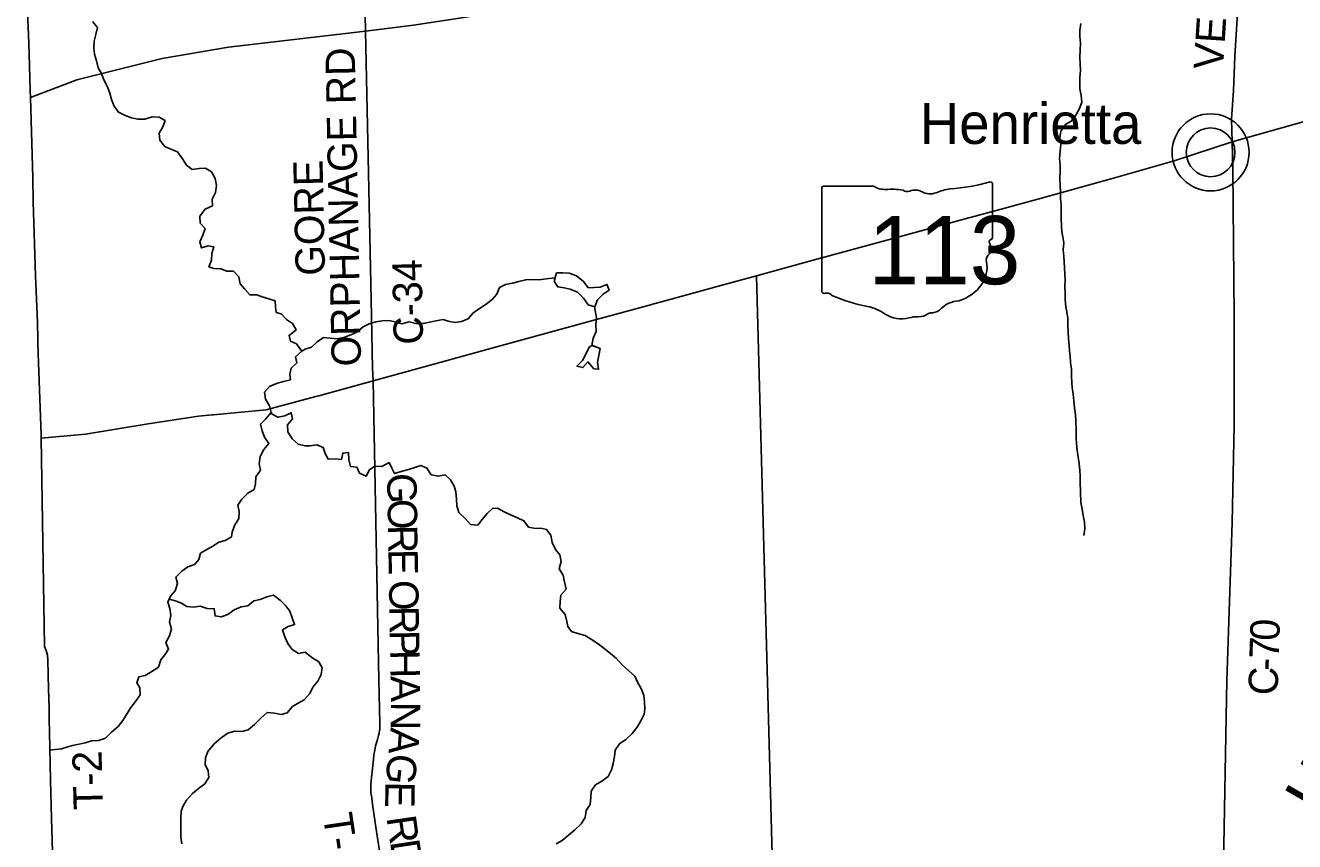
# Model space of a CAD drawing. Extents: x 1857828 to 2277390, y 930619 to 1324581.
# Drawn here: x 2011129 to 2024079, y 1210395 to 1218721 of the extents above; entities that cross this region are included whole.
import ezdxf

# ---------------------------------------------------------------- set-up
doc = ezdxf.new("R2010")
doc.units = 0
for name, color, linetype in [('GM_X_Adjacent_County', 7, 'Continuous'), ('GM_X_County', 7, 'Continuous'), ('GM_X_County_Road', 7, 'Continuous'), ('GM_X_County_Road_Text', 7, 'Continuous'), ('GM_X_Interstate_Route', 7, 'Continuous'), ('GM_X_Minor_Lake', 7, 'Continuous'), ('GM_X_Minor_River', 7, 'Continuous'), ('GM_X_Minor_River_Text', 7, 'Continuous'), ('GM_X_State_Location', 7, 'Continuous'), ('GM_X_State_Route', 7, 'Continuous'), ('GM_X_State_Shield', 7, 'Continuous'), ('GM_X_Township', 7, 'Continuous'), ('GM_X_Township_Road', 7, 'Continuous'), ('GM_X_Township_Road_Text', 7, 'Continuous'), ('GM_X_Unincorporated', 7, 'Continuous'), ('GM_X_Unincorporated_Location', 7, 'Continuous'), ('GM_X_Unincorporated_Text', 7, 'Continuous')]:
    doc.layers.add(name, color=color, linetype=linetype)

msp = doc.modelspace()

# ---------------------------------------------------------------- linework, layer by layer
at = {"layer": 'GM_X_Adjacent_County'}
msp.add_lwpolyline([(2011407, 1210171), (2011395, 1210630), (2011384, 1211023), (2011375, 1211511), (2011371, 1211642), (2011370, 1211756), (2011363, 1211953), (2011357, 1212247), (2011353, 1212296), (2011340, 1212345), (2011322, 1212386), (2011290, 1214511), (2011289, 1214545), (2011262, 1215280), (2011261, 1215312), (2011260, 1215348), (2011251, 1215690), (2011232, 1216166), (2011209, 1216921), (2011204, 1217167), (2011181, 1217987), (2011179, 1218057), (2011168, 1218430), (2011162, 1218627), (2011143, 1219004)], dxfattribs=at)
at = {"layer": 'GM_X_County'}
msp.add_lwpolyline([(2011407, 1210171), (2011395, 1210630), (2011384, 1211023), (2011375, 1211511), (2011371, 1211642), (2011370, 1211756), (2011363, 1211953), (2011357, 1212247), (2011353, 1212296), (2011340, 1212345), (2011322, 1212386), (2011290, 1214511), (2011289, 1214545), (2011262, 1215280), (2011261, 1215312), (2011260, 1215348), (2011251, 1215690), (2011232, 1216166), (2011209, 1216921), (2011204, 1217167), (2011181, 1217987), (2011179, 1218057), (2011168, 1218430), (2011162, 1218627), (2011143, 1219004)], dxfattribs=at)
at = {"layer": 'GM_X_County_Road'}
for points in [[(2023441, 1217534), (2023437, 1217766), (2023455, 1218056), (2023470, 1218404), (2023503, 1218957), (2023573, 1219969), (2023641, 1220954), (2023687, 1221526), (2023683, 1221555), (2023710, 1221840)], [(2014677, 1215094), (2014672, 1215225), (2014657, 1215925), (2014600, 1218663), (2014592, 1218991), (2014585, 1219243), (2014583, 1219482), (2014585, 1219586), (2014593, 1219670), (2014603, 1219745), (2014619, 1219831), (2014639, 1219897), (2014663, 1219947), (2014735, 1220060), (2014835, 1220164), (2014896, 1220256), (2014942, 1220391), (2014973, 1220507), (2014994, 1220615), (2014994, 1220740), (2015003, 1220974), (2014996, 1221129)], [(2023292, 1207473), (2023295, 1208322), (2023354, 1210168), (2023387, 1212040), (2023442, 1213651), (2023461, 1214644), (2023461, 1215754), (2023450, 1217251), (2023441, 1217534)]]:
    msp.add_lwpolyline(points, dxfattribs=at)
at = {"layer": 'GM_X_Interstate_Route'}
msp.add_lwpolyline([(2011181, 1217987), (2011653, 1218165), (2012525, 1218383), (2013202, 1218499), (2014600, 1218663), (2015089, 1218725), (2015559, 1218795), (2015872, 1218847), (2016490, 1218976), (2017209, 1219152), (2017970, 1219376), (2018763, 1219652), (2019792, 1220072), (2020127, 1220226), (2020366, 1220343), (2021394, 1220875), (2022678, 1221552), (2023735, 1222109), (2024759, 1222650)], dxfattribs=at)
at = {"layer": 'GM_X_Minor_Lake'}
for points in [[(2017063, 1216078), (2016994, 1216052), (2016931, 1216049), (2016871, 1216043), (2016822, 1216110), (2016751, 1216168), (2016677, 1216193), (2016612, 1216198), (2016548, 1216196), (2016527, 1216127)], [(2016527, 1216127), (2016527, 1216105), (2016560, 1216053), (2016626, 1216044), (2016689, 1216029), (2016761, 1215999), (2016824, 1215938), (2016871, 1215872), (2016938, 1215849), (2016965, 1215921), (2017023, 1215980), (2017086, 1216021), (2017063, 1216078)], [(2016527, 1216127), (2016527, 1216105), (2016560, 1216053), (2016626, 1216044), (2016689, 1216029), (2016761, 1215999), (2016824, 1215938), (2016871, 1215872), (2016938, 1215849), (2016965, 1215921), (2017023, 1215980), (2017086, 1216021), (2017062, 1216081)], [(2016910, 1215457), (2016880, 1215439), (2016851, 1215374), (2016813, 1215302), (2016756, 1215245), (2016818, 1215230), (2016868, 1215288), (2016929, 1215219)], [(2016910, 1215457), (2016880, 1215439), (2016851, 1215374), (2016813, 1215302), (2016756, 1215245), (2016818, 1215230), (2016868, 1215288), (2016929, 1215219)], [(2016929, 1215219), (2016977, 1215213), (2016966, 1215285), (2016981, 1215354), (2016993, 1215426), (2016909, 1215458)], [(2016929, 1215219), (2016977, 1215213), (2016966, 1215285), (2016981, 1215354), (2016993, 1215426), (2016910, 1215457)]]:
    msp.add_lwpolyline(points, dxfattribs=at)
at = {"layer": 'GM_X_Minor_River'}
for points in [[(2011815, 1218761), (2011866, 1218700), (2011847, 1218627), (2011829, 1218559), (2011826, 1218497), (2011835, 1218428), (2011854, 1218360), (2011871, 1218290), (2011904, 1218229), (2011928, 1218167), (2011967, 1218095), (2011990, 1218031), (2012007, 1217965), (2012036, 1217897), (2012077, 1217837), (2012141, 1217806), (2012210, 1217779), (2012276, 1217765), (2012349, 1217766), (2012421, 1217789), (2012493, 1217784), (2012554, 1217750), (2012530, 1217688), (2012493, 1217623), (2012502, 1217551), (2012553, 1217486), (2012613, 1217460), (2012680, 1217431), (2012731, 1217359), (2012772, 1217296), (2012830, 1217252), (2012901, 1217261), (2012967, 1217264), (2013028, 1217226), (2013066, 1217160), (2013079, 1217088), (2013070, 1217016), (2013033, 1216949), (2013038, 1216881), (2012962, 1216846), (2012910, 1216775), (2012913, 1216703), (2012962, 1216648), (2012940, 1216581), (2012907, 1216515), (2012926, 1216451), (2012994, 1216471), (2013050, 1216462), (2013031, 1216394), (2013028, 1216327), (2013002, 1216259), (2013053, 1216243), (2013123, 1216238), (2013184, 1216215), (2013252, 1216214), (2013307, 1216156), (2013320, 1216086), (2013369, 1216030), (2013419, 1215973), (2013490, 1215974), (2013546, 1215954), (2013613, 1215933), (2013677, 1215910), (2013680, 1215851), (2013687, 1215793)], [(2021898, 1218739), (2021889, 1218671), (2021889, 1218607), (2021894, 1218539), (2021891, 1218470), (2021888, 1218396), (2021891, 1218330), (2021895, 1218264), (2021888, 1218191), (2021887, 1218123), (2021887, 1218073), (2021900, 1218005), (2021907, 1217937), (2021886, 1217872), (2021846, 1217804), (2021801, 1217743), (2021741, 1217710), (2021693, 1217641), (2021684, 1217577), (2021695, 1217505), (2021688, 1217437), (2021681, 1217364), (2021687, 1217296), (2021686, 1217230), (2021685, 1217158), (2021688, 1217087), (2021690, 1217025), (2021691, 1216955), (2021698, 1216889), (2021697, 1216817), (2021698, 1216748), (2021700, 1216678), (2021705, 1216614), (2021716, 1216564)], [(2021716, 1216564), (2021724, 1216502), (2021717, 1216432), (2021724, 1216364), (2021729, 1216313), (2021733, 1216249), (2021736, 1216179), (2021739, 1216127), (2021736, 1216057), (2021738, 1215993), (2021737, 1215924), (2021746, 1215850), (2021755, 1215800), (2021765, 1215730), (2021766, 1215662), (2021772, 1215525), (2021780, 1215461), (2021783, 1215397), (2021790, 1215347), (2021793, 1215281), (2021803, 1215213), (2021802, 1215151), (2021807, 1215076), (2021809, 1215026), (2021820, 1214960), (2021825, 1214890), (2021832, 1214820), (2021843, 1214748), (2021847, 1214698), (2021849, 1214583), (2021851, 1214515), (2021854, 1214453), (2021859, 1214389), (2021872, 1214317), (2021881, 1214251), (2021887, 1214180), (2021890, 1214128), (2021891, 1214064), (2021899, 1213854), (2021910, 1213785), (2021923, 1213721), (2021937, 1213655), (2021940, 1213587), (2021927, 1213519)], [(2013948, 1215397), (2013984, 1215417), (2014048, 1215438), (2014106, 1215493), (2014171, 1215536), (2014238, 1215531), (2014310, 1215524), (2014378, 1215538), (2014450, 1215565), (2014510, 1215592), (2014576, 1215645), (2014638, 1215678), (2014706, 1215697), (2014770, 1215707), (2014842, 1215710), (2014911, 1215693), (2014971, 1215678), (2015043, 1215697), (2015112, 1215681), (2015186, 1215682), (2015254, 1215695), (2015318, 1215706), (2015391, 1215721), (2015441, 1215703), (2015513, 1215692), (2015580, 1215701), (2015646, 1215728), (2015695, 1215786), (2015763, 1215835), (2015831, 1215878), (2015892, 1215925), (2015938, 1215980), (2015967, 1216046), (2016029, 1216079), (2016099, 1216092), (2016165, 1216109), (2016234, 1216126), (2016302, 1216128), (2016370, 1216125), (2016444, 1216136), (2016533, 1216146)], [(2016937, 1215849), (2016955, 1215737), (2016950, 1215668), (2016951, 1215600), (2016923, 1215530), (2016910, 1215457)], [(2013687, 1215793), (2013737, 1215780), (2013794, 1215722), (2013855, 1215679), (2013891, 1215615), (2013820, 1215558), (2013832, 1215500), (2013895, 1215474)], [(2013895, 1215474), (2013948, 1215397), (2013886, 1215342), (2013899, 1215278), (2013842, 1215225), (2013828, 1215165), (2013833, 1215107), (2013761, 1215088), (2013691, 1215069), (2013621, 1215036), (2013569, 1214981), (2013580, 1214909), (2013621, 1214841), (2013638, 1214771), (2013578, 1214704), (2013527, 1214654), (2013546, 1214586), (2013570, 1214522), (2013611, 1214456), (2013560, 1214395), (2013524, 1214323), (2013513, 1214250), (2013526, 1214184), (2013479, 1214117), (2013475, 1214045), (2013462, 1213987), (2013398, 1213948), (2013337, 1213889), (2013295, 1213826), (2013310, 1213762), (2013305, 1213690), (2013261, 1213621), (2013240, 1213553), (2013230, 1213503), (2013167, 1213466), (2013103, 1213449), (2013041, 1213410), (2012979, 1213375), (2012917, 1213336), (2012898, 1213272), (2012854, 1213221), (2012786, 1213197), (2012724, 1213154), (2012663, 1213093), (2012682, 1213027), (2012656, 1212954), (2012609, 1212898), (2012583, 1212837), (2012604, 1212773), (2012613, 1212701), (2012598, 1212633), (2012618, 1212567), (2012599, 1212494), (2012562, 1212426), (2012589, 1212358), (2012553, 1212299), (2012510, 1212248), (2012486, 1212176), (2012419, 1212131), (2012351, 1212090), (2012285, 1212075), (2012267, 1212015), (2012298, 1211963), (2012299, 1211891), (2012251, 1211824), (2012206, 1211763), (2012123, 1211630), (2012075, 1211569), (2012008, 1211510), (2011946, 1211451), (2011876, 1211426), (2011806, 1211422), (2011740, 1211403), (2011678, 1211390), (2011610, 1211375), (2011560, 1211361), (2011496, 1211340), (2011371, 1211328)], [(2013638, 1214771), (2013648, 1214757), (2013705, 1214724), (2013775, 1214737), (2013841, 1214770), (2013853, 1214708), (2013802, 1214647), (2013805, 1214575), (2013850, 1214505), (2013911, 1214448), (2013983, 1214432), (2014033, 1214431), (2014102, 1214442), (2014168, 1214414), (2014187, 1214354), (2014218, 1214297), (2014288, 1214301), (2014354, 1214294), (2014366, 1214358), (2014426, 1214363), (2014429, 1214291), (2014445, 1214223), (2014512, 1214214), (2014537, 1214152), (2014605, 1214122), (2014641, 1214189), (2014695, 1214224), (2014767, 1214221), (2014839, 1214262), (2014869, 1214206), (2014896, 1214150), (2014964, 1214169), (2015038, 1214192), (2015102, 1214212), (2015164, 1214233), (2015225, 1214204), (2015270, 1214138), (2015342, 1214123), (2015411, 1214136), (2015467, 1214086), (2015502, 1214022), (2015521, 1213963), (2015526, 1213890), (2015531, 1213822), (2015551, 1213754), (2015618, 1213687), (2015669, 1213631), (2015744, 1213624), (2015789, 1213681), (2015839, 1213743), (2015894, 1213794), (2015945, 1213797), (2016013, 1213760), (2016080, 1213728), (2016149, 1213699), (2016215, 1213668), (2016262, 1213604), (2016335, 1213589), (2016387, 1213591), (2016447, 1213578), (2016490, 1213520), (2016503, 1213448), (2016536, 1213376), (2016583, 1213319), (2016596, 1213251), (2016576, 1213178), (2016617, 1213112), (2016628, 1213044), (2016647, 1212972), (2016593, 1212910), (2016586, 1212845), (2016581, 1212777), (2016636, 1212711), (2016655, 1212641), (2016663, 1212591), (2016702, 1212538), (2016767, 1212518), (2016839, 1212499), (2016906, 1212458), (2016973, 1212412), (2017035, 1212365), (2017098, 1212313), (2017161, 1212264), (2017218, 1212200), (2017281, 1212139), (2017346, 1212082), (2017375, 1212020), (2017414, 1211950), (2017439, 1211884), (2017447, 1211816), (2017448, 1211748), (2017441, 1211695), (2017409, 1211627), (2017372, 1211564), (2017320, 1211499), (2017257, 1211438), (2017191, 1211392), (2017146, 1211327), (2017140, 1211263), (2017127, 1211192), (2017110, 1211126)], [(2012596, 1212868), (2012647, 1212854), (2012714, 1212831), (2012777, 1212793), (2012841, 1212786), (2012911, 1212797), (2012984, 1212773), (2013056, 1212770), (2013065, 1212698), (2013125, 1212687), (2013195, 1212712), (2013259, 1212759), (2013329, 1212790), (2013397, 1212800), (2013461, 1212851), (2013525, 1212866), (2013591, 1212891), (2013659, 1212908), (2013730, 1212856), (2013787, 1212799), (2013826, 1212745), (2013852, 1212677), (2013875, 1212609), (2013811, 1212588), (2013751, 1212554), (2013776, 1212484), (2013805, 1212416), (2013852, 1212356), (2013917, 1212313), (2013983, 1212326), (2014050, 1212274), (2014123, 1212229), (2014157, 1212167), (2014148, 1212099), (2014111, 1212032), (2014061, 1211969), (2014030, 1211905), (2013972, 1211840), (2013904, 1211803), (2013853, 1211772), (2013801, 1211710), (2013737, 1211693), (2013669, 1211706), (2013594, 1211713), (2013531, 1211656), (2013467, 1211591), (2013403, 1211534), (2013337, 1211520), (2013265, 1211521), (2013195, 1211500), (2013127, 1211453), (2013056, 1211392), (2012990, 1211315), (2012967, 1211250), (2012964, 1211182), (2012994, 1211118), (2012999, 1211050), (2012958, 1210984), (2012894, 1210937), (2012834, 1210886), (2012773, 1210819), (2012735, 1210752), (2012718, 1210702), (2012713, 1210646), (2012715, 1210439), (2012724, 1210373)], [(2017110, 1211126), (2017076, 1211061), (2017011, 1211012), (2016945, 1210973), (2016903, 1210911), (2016898, 1210846), (2016893, 1210774), (2016849, 1210713), (2016840, 1210641), (2016801, 1210576), (2016735, 1210516), (2016669, 1210461), (2016606, 1210406), (2016546, 1210371)]]:
    msp.add_lwpolyline(points, dxfattribs=at)
at = {"layer": 'GM_X_State_Route'}
for points in [[(2021046, 1216838), (2021496, 1216960), (2022255, 1217171), (2022851, 1217340), (2023441, 1217534), (2025760, 1218185)], [(2017522, 1215875), (2017528, 1215877), (2017620, 1215902), (2018226, 1216067), (2018589, 1216167), (2019129, 1216316), (2020044, 1216564), (2020718, 1216748), (2021046, 1216838)], [(2014123, 1214944), (2014677, 1215094), (2015297, 1215265), (2015985, 1215457), (2016866, 1215696), (2017522, 1215875)], [(2013048, 1214749), (2013298, 1214772), (2013585, 1214800), (2014093, 1214936), (2014119, 1214943), (2014123, 1214944)], [(2011290, 1214511), (2011743, 1214550), (2012381, 1214656), (2012895, 1214735), (2013036, 1214748), (2013048, 1214749)]]:
    msp.add_lwpolyline(points, dxfattribs=at)
at = {"layer": 'GM_X_State_Shield'}
for p, q in [((2019255, 1217063), (2019255, 1216006)), ((2019782, 1217081), (2019272, 1217081)), ((2020995, 1216554), (2020995, 1217107)), ((2020995, 1216555), (2020995, 1216554))]:
    msp.add_line(p, q, dxfattribs=at)
for centre, major_axis, start_param, end_param in [((2020375, 1218521), (1845, 0), 4.814394, 5.042369), ((2020976, 1217109), (19.4, 0), 6.141152, 7.989035), ((2019275, 1217065), (20.2, 0), 1.712693, 3.28349), ((2019903, 1217204), (196, 0), 4.042523, 4.731795), ((2019968, 1216488), (702, 0), 1.404758, 1.657858), ((2020127, 1217070), (56.4, 0), 3.836095, 5.185415), ((2020210, 1216948), (117, 0), 0.950623, 2.079405), ((2020361, 1217116), (141, 0), 4.081561, 5.145723), ((2020611, 1216758), (371, 0), 1.699011, 2.107814), ((2020991, 1216514), (30, 0), 1.883978, 3.671073), ((2020800, 1216444), (180, 0), 5.934695, 6.695948), ((2020974, 1216552), (20.7, 0), 5.05454, 6.418171), ((2021064, 1216323), (131, 0), 2.387724, 3.262537), ((2020479, 1216253), (462, 0), 5.101752, 6.440018), ((2019275, 1216004), (20.3, 0), 3.00124, 4.508301), ((2019278, 1216112), (155, 0), 4.665946, 4.897461), ((2019310, 1215945), (56, 0), 0.519207, 1.627899), ((2020016, 1216895), (1333, 0), 4.195997, 4.488961), ((2019619, 1215531), (417, 0), 0.823519, 1.323587), ((2020353, 1215904), (149, 0), 4.937069, 5.64225), ((2020673, 1215709), (253, 0), 1.647645, 2.488434), ((2020070, 1215940), (265, 0), 4.026481, 4.996735), ((2020223, 1215575), (217, 0), 1.495662, 1.94098), ((2020242, 1215861), (141, 0), 4.691044, 5.507374), ((2020370, 1215758), (39.7, 0), 1.147584, 2.315152)]:
    msp.add_ellipse(centre, major_axis=major_axis, ratio=0.8, start_param=start_param, end_param=end_param, dxfattribs=at)
at = {"layer": 'GM_X_Township'}
msp.add_lwpolyline([(2011407, 1210171), (2011395, 1210630), (2011384, 1211023), (2011375, 1211511), (2011371, 1211642), (2011370, 1211756), (2011363, 1211953), (2011357, 1212247), (2011353, 1212296), (2011340, 1212345), (2011322, 1212386), (2011290, 1214511), (2011289, 1214545), (2011262, 1215280), (2011261, 1215312), (2011260, 1215348), (2011251, 1215690), (2011232, 1216166), (2011209, 1216921), (2011204, 1217167), (2011181, 1217987), (2011179, 1218057), (2011168, 1218430), (2011162, 1218627), (2011143, 1219004)], dxfattribs=at)
at = {"layer": 'GM_X_Township_Road'}
for points in [[(2011260, 1215348), (2011251, 1215690), (2011232, 1216166), (2011209, 1216921), (2011204, 1217167), (2011181, 1217987), (2011179, 1218057), (2011168, 1218430), (2011162, 1218627), (2011143, 1219004), (2011133, 1219168), (2011130, 1219408), (2011129, 1219455), (2011130, 1219493), (2011133, 1219540), (2011136, 1219561)], [(2018774, 1209256), (2018589, 1216167)], [(2011261, 1215312), (2011260, 1215348)], [(2011290, 1214511), (2011289, 1214545), (2011262, 1215280), (2011261, 1215312)], [(2014858, 1209553), (2014788, 1209985), (2014752, 1210236), (2014716, 1210473), (2014683, 1210681), (2014669, 1210777), (2014663, 1210837), (2014659, 1210863), (2014655, 1210892), (2014653, 1210928), (2014655, 1210980), (2014661, 1211050), (2014679, 1211234), (2014685, 1211281), (2014693, 1211327), (2014701, 1211371), (2014721, 1211437), (2014733, 1211477), (2014738, 1211503), (2014744, 1211545), (2014744, 1211602), (2014736, 1212043), (2014677, 1215094)], [(2011424, 1209640), (2011407, 1210171), (2011395, 1210630), (2011384, 1211023), (2011375, 1211511), (2011371, 1211642), (2011370, 1211756), (2011363, 1211953), (2011357, 1212247), (2011353, 1212296), (2011340, 1212345), (2011322, 1212386)]]:
    msp.add_lwpolyline(points, dxfattribs=at)
at = {"layer": 'GM_X_Unincorporated'}
for radius in [393, 249]:
    msp.add_circle((2023222, 1217426), radius, dxfattribs=at)
at = {"layer": 'GM_X_Unincorporated_Location'}
msp.add_line((2023222, 1217426), (2023222, 1217426), dxfattribs=at)

# ---------------------------------------------------------------- texts
at = {"layer": 'GM_X_County_Road_Text'}
for s, rotation, p in [('VERMILION', 86.3347, (2023348, 1218265)), ('ORPHANAGE RD', 91.1441, (2014554, 1215245)), ('GORE', 91.2611, (2014187, 1216171)), ('C-34', 91.0299, (2015187, 1215467)), ('0', 87.9282, (2023923, 1212440)), ('7', 87.9702, (2023916, 1212255)), ('-', 88.1574, (2023912, 1212133)), ('C', 88.9618, (2023908, 1211887))]:
    msp.add_text(s, height=300, rotation=rotation, dxfattribs=at).set_placement(p)
at = {"layer": 'GM_X_Minor_River_Text'}
msp.add_text('Higgins', height=500.3, rotation=59.9955, dxfattribs=at).set_placement((2024390, 1210621))
at = {"layer": 'GM_X_State_Location'}
msp.add_text('113', height=1, rotation=0, dxfattribs=at).set_placement((2019752, 1216391))
for s in ['s', 'r']:
    msp.add_text(s, height=1, dxfattribs=at).set_placement((2020105, 1216464))
at = {"layer": 'GM_X_State_Shield'}
msp.add_text('113', height=696.1, dxfattribs=at).set_placement((2019729, 1216081))
at = {"layer": 'GM_X_Township_Road_Text'}
for s, rotation, p in [('G', 270.9691, (2014819, 1214152)), ('O', 270.9654, (2014824, 1213888)), ('R', 270.9672, (2014828, 1213624)), ('E', 270.9706, (2014832, 1213378)), ('O', 270.967, (2014838, 1213061)), ('R', 270.9672, (2014842, 1212797)), ('P', 270.9722, (2014846, 1212551)), ('H', 270.9654, (2014850, 1212349)), ('A', 270.9618, (2014854, 1212085)), ('N', 269.4791, (2014859, 1211823)), ('A', 265.3906, (2014856, 1211564)), ('T-2', 91.4629, (2011921, 1210724)), ('G', 263.4615, (2014835, 1211304)), ('E', 268.9789, (2014803, 1211010)), ('T-34', 278.4756, (2014163, 1210666)), ('R', 278.256, (2014812, 1210641)), ('D', 278.5909, (2014848, 1210395))]:
    msp.add_text(s, height=300, rotation=rotation, dxfattribs=at).set_placement(p)
at = {"layer": 'GM_X_Unincorporated_Text'}
msp.add_text('Henrietta', height=417, rotation=0, dxfattribs=at).set_placement((2020254, 1217512))

doc.saveas('drawing.dxf')
